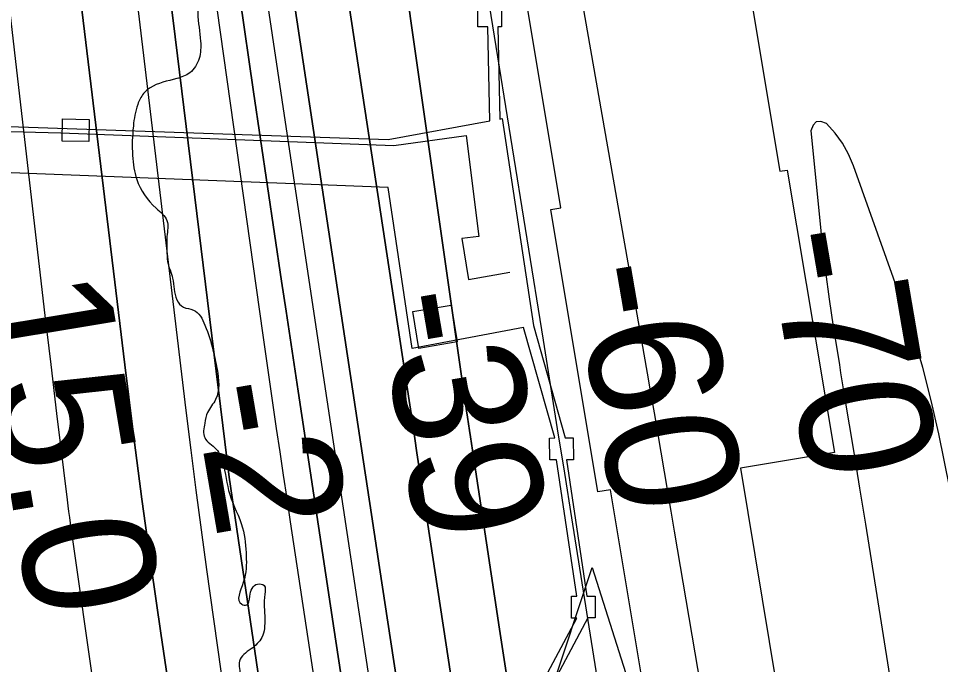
# Model space of a CAD drawing. Extents: x 3419139 to 3457078, y 540382 to 565875.
# Drawn here: x 3438158.9 to 3438626.5, y 546809.6 to 547137.3 of the extents above; entities that cross this region are included whole.
import ezdxf

# ---------------------------------------------------------------- set-up
doc = ezdxf.new("R2010")
doc.units = 0
for name, color, linetype in [('V-BLDG-OTLN', 7, 'Continuous'), ('V-CHAN-DOCK', 7, 'Continuous'), ('V-CHAN-NAID', 7, 'Continuous'), ('V-RIVR-EDGE', 7, 'Continuous'), ('V-RIVR-RANG', 7, 'Continuous'), ('V-RRAP-RVMT', 7, 'Continuous'), ('V-TOPO-DPTH', 7, 'Continuous'), ('V-TOPO-MAJR', 7, 'Continuous'), ('V-TOPO-MINR', 7, 'Continuous'), ('V-TOPO-WATR', 7, 'Continuous'), ('V-UTIL-LINE', 7, 'Continuous')]:
    doc.layers.add(name, color=color, linetype=linetype)

msp = doc.modelspace()

# ---------------------------------------------------------------- linework, layer by layer
at = {"layer": 'V-BLDG-OTLN'}
for points in [[(3438181.33, 547086.41), (3438194.81, 547086.13), (3438194.58, 547074.82), (3438181.1, 547075.1)], [(3438358.83, 546988.63), (3438378.28, 546991.89), (3438381.41, 546973.26), (3438361.95, 546970)]]:
    msp.add_lwpolyline(points, close=True, dxfattribs=at)
at = {"layer": 'V-CHAN-DOCK'}
for points in [[(3437833.41, 547093.53), (3438346.48, 547075.97), (3438397.99, 547085.37), (3438396.92, 547133.01), (3438391.88, 547132.98), (3438391.81, 547144.09)], [(3438403.81, 547144.16), (3438403.88, 547133.05), (3438401.92, 547133.04), (3438402.97, 547086.28), (3438404.24, 547086.51), (3438420.01, 546981.58), (3438436.15, 546924.58), (3438440.25, 546924.6), (3438440.31, 546913.49), (3438436.77, 546913.47), (3438447.11, 546844.39), (3438451.29, 546844.41), (3438451.36, 546833.3), (3438447.69, 546833.28), (3438390.66, 546726.14)], [(3438384.98, 546726.11), (3438442, 546833.25), (3438439.36, 546833.23), (3438439.29, 546844.34), (3438442.06, 546844.36), (3438431.71, 546913.44), (3438428.31, 546913.42), (3438428.25, 546924.53), (3438430.96, 546924.55), (3438415.08, 546980.64), (3438358.57, 546969.98), (3438346.34, 547051.54), (3438072.57, 547062.22)]]:
    msp.add_lwpolyline(points, dxfattribs=at)
at = {"layer": 'V-CHAN-NAID'}
msp.add_lwpolyline([(3438438.32, 546795.25), (3438428.73, 546795.32), (3438449.86, 546858.81), (3438470.08, 546795.03), (3438460.5, 546795.1), (3438458.92, 546795.68), (3438456.82, 546796.3), (3438454.78, 546796.75), (3438452.75, 546797.05), (3438451.58, 546797.17), (3438450.05, 546797.25), (3438448.33, 546797.25), (3438446.96, 546797.18), (3438445.05, 546796.98), (3438443.68, 546796.76), (3438441.9, 546796.37), (3438440.37, 546795.95), (3438439.34, 546795.62)], close=True, dxfattribs=at)
at = {"layer": 'V-RIVR-EDGE'}
msp.add_spline([(3438029.6, 548401.43), (3438045.73, 548402.06), (3438053.4, 548398.75), (3438061.79, 548390.32), (3438061.77, 548385.2), (3438061.75, 548375.7), (3438057.34, 548366.21), (3438052.93, 548358.17), (3438050.73, 548351.97), (3438051.06, 548340.63), (3438052.5, 548331.86), (3438054.32, 548327.47), (3438053.57, 548319.42), (3438050.98, 548307.73), (3438050.59, 548295.31), (3438050.56, 548286.17), (3438052.7, 548262.77), (3438054.46, 548237.91), (3438056.96, 548212.31), (3438063.86, 548193.29), (3438064.89, 548167.69), (3438067.34, 548123.09), (3438069.47, 548097.13), (3438073.45, 548080.67), (3438079.99, 548063.84), (3438085.82, 548055.05), (3438092.37, 548044.07), (3438096.37, 548034.56), (3438099.99, 548022.48), (3438101.78, 548005.66), (3438104.97, 547964.72), (3438108.52, 547922.3), (3438110.26, 547886.47), (3438114.23, 547867.46), (3438119.66, 547845.88), (3438125.12, 547835.26), (3438137.83, 547801.23), (3438150.88, 547759.89), (3438154.82, 547724.79), (3438158.04, 547698.46), (3438169.17, 547616.55), (3438172.41, 547594.25), (3438175.3, 547583.27), (3438178.2, 547571.93), (3438178.18, 547561.33), (3438178.15, 547552.56), (3438179.97, 547548.9), (3438186.55, 547549.25), (3438192.03, 547546.31), (3438193.11, 547541.19), (3438193.1, 547535.71), (3438190.9, 547531.33), (3438186.13, 547526.95), (3438185.75, 547521.84), (3438187.21, 547518.18), (3438190.12, 547513.05), (3438190.1, 547507.2), (3438190.09, 547500.62), (3438190.08, 547497.7), (3438185.31, 547491.5), (3438184.57, 547485.65), (3438186.01, 547476.51), (3438194.33, 547443.95), (3438199.03, 547422.74), (3438199, 547408.12), (3438201.16, 547394.22), (3438204.04, 547375.57), (3438203.99, 547358.76), (3438204.3, 547334.26), (3438206.07, 547310.13), (3438210.73, 547274.66), (3438218.3, 547230.05), (3438220.47, 547219.81), (3438225.94, 547215.77), (3438232.52, 547215.76), (3438232.87, 547211.37), (3438229.94, 547206.62), (3438229.92, 547198.95), (3438232.46, 547191.63), (3438235.37, 547186.14), (3438235.36, 547182.48), (3438234.97, 547173.35), (3438233.5, 547167.5), (3438230.2, 547164.22), (3438223.61, 547162.04), (3438223.97, 547157.29), (3438226.15, 547152.17), (3438229.07, 547150.33), (3438234.92, 547151.41), (3438243.69, 547152.85), (3438248.44, 547149.19), (3438249.88, 547140.04), (3438251.3, 547125.78), (3438250.55, 547117.01), (3438245.78, 547109.71), (3438239.19, 547106.81), (3438225.66, 547102.09), (3438222.36, 547099.17), (3438219.42, 547093.7), (3438217.2, 547082.73), (3438216.8, 547067.75), (3438218.96, 547055.68), (3438228.8, 547041.03), (3438234.26, 547034.81), (3438234.24, 547026.76), (3438234.23, 547019.82), (3438234.58, 547013.97), (3438237.12, 547005.55), (3438239.28, 546994.58), (3438242.56, 546990.92), (3438247.68, 546989.44), (3438253.51, 546981.75), (3438257.5, 546969.31), (3438259.67, 546959.44), (3438258.9, 546944.09), (3438254.86, 546937.52), (3438253.38, 546932.04), (3438253.37, 546924.73), (3438259.2, 546918.86), (3438262.47, 546912.28), (3438266.09, 546895.82), (3438272.63, 546878.99), (3438274.42, 546864.73), (3438272.92, 546851.2), (3438272.17, 546840.24), (3438274.72, 546839.87), (3438276.2, 546844.25), (3438280.23, 546850.45), (3438283.52, 546849.72), (3438283.88, 546845.33), (3438283.85, 546832.9), (3438282.36, 546823.4), (3438276.86, 546817.56), (3438271, 546811.36), (3438270.99, 546807.71), (3438272.79, 546798.57), (3438280.81, 546788.31), (3438282.27, 546788.67), (3438287.77, 546791.95), (3438291.78, 546790.11), (3438292.5, 546784.26), (3438292.13, 546781.34), (3438288.46, 546778.79), (3438285.53, 546773.68), (3438283.32, 546766.74), (3438282.92, 546755.41), (3438281.8, 546746.64), (3438286.87, 546723.96), (3438290.44, 546690.68), (3438295.81, 546645.34), (3438301.55, 546600), (3438307.65, 546556.49), (3438313.8, 546530.88), (3438318.89, 546519.54), (3438322.18, 546516.97), (3438327.66, 546516.96), (3438334.96, 546511.09), (3438335.65, 546496.47), (3438336, 546487.33), (3438324.64, 546477.49), (3438318.05, 546473.12), (3438311.08, 546463.26), (3438310.32, 546450.47), (3438315.29, 546393.07), (3438320.63, 546335.3), (3438324.19, 546295.08), (3438331.7, 546227.8), (3438340.67, 546159.42), (3438344.25, 546128.34), (3438362.26, 546020.82), (3438369.81, 545972.19), (3438381.01, 545918.42), (3438383.89, 545900.5), (3438384.97, 545890.63), (3438384.95, 545884.42), (3438385.28, 545868.33), (3438388.9, 545854.8), (3438393.3, 545838.05)], degree=3, dxfattribs=at)
at = {"layer": 'V-RRAP-RVMT'}
for p, q in [((3438523.49, 547188.4), (3438544.96, 547059.79)), ((3438434.02, 547041.23), (3438414.53, 547157.94)), ((3438544.96, 547059.79), (3438548.77, 547060.43)), ((3438548.77, 547060.43), (3438572.7, 546917.21)), ((3438428.81, 547040.39), (3438434.02, 547041.23)), ((3438452.74, 546897.17), (3438428.81, 547040.39)), ((3438572.7, 546917.21), (3438525.06, 546909.27)), ((3438525.06, 546909.27), (3438547.93, 546771.41)), ((3438459.1, 546898.22), (3438452.74, 546897.17)), ((3438482.14, 546760.32), (3438459.1, 546898.22))]:
    msp.add_line(p, q, dxfattribs=at)
at = {"layer": 'V-TOPO-DPTH'}
for points in [[(3437991.54, 548933.35), (3438051.83, 548524.53), (3438060.22, 548473.42), (3438165.61, 547710.29), (3438237.41, 547136.26), (3438265.79, 546904.61), (3438321.05, 546529.85), (3438408.25, 545983.03), (3438421.72, 545923.4), (3438435.06, 545838.24)], [(3437991.54, 548933.35), (3438051.83, 548524.53), (3438060.22, 548473.42), (3438165.61, 547710.29), (3438237.41, 547136.26), (3438265.79, 546904.61), (3438321.05, 546529.85), (3438408.25, 545983.03), (3438421.72, 545923.4), (3438435.06, 545838.24)], [(3438243.53, 547691.29), (3438244.92, 547681.67), (3438246.33, 547672.05), (3438247.76, 547662.43), (3438249.21, 547652.81), (3438357, 546943.52), (3438359.01, 546930.3), (3438361.02, 546917.08), (3438363.04, 546903.86), (3438365.05, 546890.64), (3438380.95, 546786.36), (3438390.87, 546720.99), (3438400.74, 546655.62), (3438410.53, 546590.24), (3438420.27, 546524.84), (3438494.14, 546026.61), (3438496.76, 546009.27), (3438499.42, 545991.94), (3438502.17, 545974.61), (3438504.97, 545957.3), (3438524.44, 545838.63)], [(3438524.44, 545838.63), (3438504.97, 545957.3), (3438502.17, 545974.61), (3438499.42, 545991.94), (3438496.76, 546009.27), (3438494.14, 546026.61), (3438420.27, 546524.84), (3438410.53, 546590.24), (3438400.74, 546655.62), (3438390.87, 546720.99), (3438380.95, 546786.36), (3438365.05, 546890.64), (3438363.04, 546903.86), (3438361.02, 546917.08), (3438359.01, 546930.3), (3438357, 546943.52), (3438249.21, 547652.81), (3438247.76, 547662.43), (3438246.33, 547672.05), (3438244.92, 547681.67), (3438243.53, 547691.29)], [(3438220.75, 547679.15), (3438239.4, 547547.91), (3438250.77, 547468.62), (3438262.28, 547389.35), (3438274, 547310.11), (3438285.84, 547230.89), (3438325.78, 546966.16), (3438329.83, 546939.32), (3438333.89, 546912.49), (3438337.96, 546885.66), (3438342.04, 546858.83), (3438384.92, 546577.27), (3438399.75, 546479.12), (3438414.44, 546380.95), (3438428.91, 546282.75), (3438443.23, 546184.53), (3438466.36, 546024.71), (3438469, 546006.38), (3438471.63, 545988.05), (3438474.23, 545969.72), (3438476.83, 545951.38), (3438492.71, 545838.49)], [(3438492.71, 545838.49), (3438476.83, 545951.38), (3438474.23, 545969.72), (3438471.63, 545988.05), (3438469, 546006.38), (3438466.36, 546024.71), (3438443.23, 546184.53), (3438428.91, 546282.75), (3438414.44, 546380.95), (3438399.75, 546479.12), (3438384.92, 546577.27), (3438342.04, 546858.83), (3438337.96, 546885.66), (3438333.89, 546912.49), (3438329.83, 546939.32), (3438325.78, 546966.16), (3438285.84, 547230.89), (3438274, 547310.11), (3438262.28, 547389.35), (3438250.77, 547468.62), (3438239.4, 547547.91), (3438220.75, 547679.15)], [(3438465.78, 545838.37), (3438447.66, 545973.31), (3438446.9, 545978.9), (3438446.13, 545984.49), (3438445.35, 545990.07), (3438444.56, 545995.66), (3438437.47, 546045), (3438433.08, 546075.25), (3438428.65, 546105.5), (3438424.14, 546135.73), (3438419.58, 546165.96), (3438319.04, 546827.04), (3438312.9, 546867.47), (3438306.79, 546907.91), (3438300.7, 546948.35), (3438294.63, 546988.8), (3438292.35, 547004.01), (3438285.22, 547052.08), (3438278.17, 547100.15), (3438271.23, 547148.24), (3438264.38, 547196.35), (3438200.19, 547651.1)], [(3438465.78, 545838.37), (3438447.66, 545973.31), (3438446.9, 545978.9), (3438446.13, 545984.49), (3438445.35, 545990.07), (3438444.56, 545995.66), (3438437.47, 546045), (3438433.08, 546075.25), (3438428.65, 546105.5), (3438424.14, 546135.73), (3438419.58, 546165.96), (3438319.04, 546827.04), (3438312.9, 546867.47), (3438306.79, 546907.91), (3438300.7, 546948.35), (3438294.63, 546988.8), (3438292.35, 547004.01), (3438285.22, 547052.08), (3438278.17, 547100.15), (3438271.23, 547148.24), (3438264.38, 547196.35), (3438200.19, 547651.1)], [(3438284.91, 547648.62), (3438385.69, 546941.69), (3438386.17, 546938.37), (3438386.65, 546935.04), (3438387.13, 546931.71), (3438387.62, 546928.39), (3438388.11, 546925.06), (3438388.61, 546921.74), (3438389.11, 546918.41), (3438389.61, 546915.09), (3438402.92, 546827.54), (3438410.07, 546780.45), (3438417.23, 546733.35), (3438424.39, 546686.26), (3438431.54, 546639.16), (3438528.55, 546000.86)], [(3438284.91, 547648.62), (3438385.69, 546941.69), (3438386.17, 546938.37), (3438386.65, 546935.04), (3438387.13, 546931.71), (3438387.62, 546928.39), (3438388.11, 546925.06), (3438388.61, 546921.74), (3438389.11, 546918.41), (3438389.61, 546915.09), (3438402.92, 546827.54), (3438410.07, 546780.45), (3438417.23, 546733.35), (3438424.39, 546686.26), (3438431.54, 546639.16), (3438528.55, 546000.86)], [(3438392.08, 545838.05), (3438379.05, 545904.41), (3438372.35, 545938.83), (3438365.72, 545973.26), (3438359.21, 546007.71), (3438352.77, 546042.18), (3438345.07, 546083.73), (3438335.14, 546139.04), (3438325.6, 546194.41), (3438316.67, 546249.88), (3438308.15, 546305.42), (3438231.16, 546825.55), (3438226.28, 546859.51), (3438221.57, 546893.5), (3438217.14, 546927.52), (3438212.88, 546961.56), (3438182.8, 547210.53), (3438173.19, 547290.63), (3438163.65, 547370.74), (3438154.24, 547450.87), (3438144.91, 547531), (3438135.63, 547611.22)]]:
    msp.add_lwpolyline(points, dxfattribs=at)
at = {"layer": 'V-TOPO-MAJR'}
msp.add_lwpolyline([(3438621.22, 545839.05), (3438617.83, 545855.71), (3438596.6, 545958.95), (3438592.04, 545981.6), (3438587.6, 546004.27), (3438583.35, 546026.98), (3438579.23, 546049.72), (3438549.62, 546216.89), (3438531.06, 546323.27), (3438512.86, 546429.71), (3438495.22, 546536.25), (3438477.95, 546642.85), (3438439.49, 546884.12), (3438435.9, 546906.62), (3438432.31, 546929.12), (3438428.7, 546951.61), (3438425.1, 546974.11), (3438392.06, 547179.92), (3438377.72, 547270.2), (3438363.58, 547360.5), (3438349.74, 547450.86), (3438336.1, 547541.24), (3438314.15, 547688.35)], dxfattribs=at)
at = {"layer": 'V-TOPO-MINR'}
for points in [[(3438346.08, 547709.03), (3438477.72, 546957.38), (3438479.47, 546947.38), (3438481.21, 546937.38), (3438482.93, 546927.38), (3438484.65, 546917.38), (3438486.36, 546907.37), (3438488.06, 546897.37), (3438489.76, 546887.36), (3438491.46, 546877.36), (3438522.63, 546693.24), (3438539.97, 546591.19), (3438557.37, 546489.15), (3438574.89, 546387.12)], [(3438243.53, 547691.29), (3438244.92, 547681.67), (3438246.33, 547672.05), (3438247.76, 547662.43), (3438249.21, 547652.81), (3438357, 546943.52), (3438359.01, 546930.3), (3438361.02, 546917.08), (3438363.04, 546903.86), (3438365.05, 546890.64), (3438380.95, 546786.36), (3438390.87, 546720.99), (3438400.74, 546655.62), (3438410.53, 546590.24), (3438420.27, 546524.84), (3438494.14, 546026.61), (3438496.76, 546009.27), (3438499.42, 545991.94), (3438502.17, 545974.61), (3438504.97, 545957.3), (3438524.44, 545838.63)], [(3438220.75, 547679.15), (3438239.4, 547547.91), (3438250.77, 547468.62), (3438262.28, 547389.35), (3438274, 547310.11), (3438285.84, 547230.89), (3438325.78, 546966.16), (3438329.83, 546939.32), (3438333.89, 546912.49), (3438337.96, 546885.66), (3438342.04, 546858.83), (3438384.92, 546577.27), (3438399.75, 546479.12), (3438414.44, 546380.95), (3438428.91, 546282.75), (3438443.23, 546184.53), (3438466.36, 546024.71), (3438469, 546006.38), (3438471.63, 545988.05), (3438474.23, 545969.72), (3438476.83, 545951.38), (3438492.71, 545838.49)], [(3438210.48, 547665.12), (3438246.13, 547413.41), (3438258.13, 547329.49), (3438270.26, 547245.59), (3438282.61, 547161.72), (3438295.11, 547077.87), (3438310.19, 546977.48), (3438315.26, 546943.84), (3438320.34, 546910.2), (3438325.43, 546876.57), (3438330.54, 546842.93), (3438402.24, 546371.8), (3438411.93, 546307.58), (3438421.52, 546243.35), (3438430.94, 546179.09), (3438440.26, 546114.82), (3438455.33, 546009.99), (3438457.02, 545998.12), (3438458.68, 545986.24), (3438460.3, 545974.36), (3438461.89, 545962.47), (3438478.34, 545838.43)], [(3438200.19, 547651.1), (3438264.38, 547196.35), (3438271.23, 547148.24), (3438278.17, 547100.15), (3438285.22, 547052.08), (3438292.35, 547004.01), (3438294.63, 546988.8), (3438300.7, 546948.35), (3438306.79, 546907.91), (3438312.9, 546867.47), (3438319.04, 546827.04), (3438419.58, 546165.96), (3438424.14, 546135.73), (3438428.65, 546105.5), (3438433.08, 546075.25), (3438437.47, 546045), (3438444.56, 545995.66), (3438445.35, 545990.07), (3438446.13, 545984.49), (3438446.9, 545978.9), (3438447.66, 545973.31), (3438465.78, 545838.37)], [(3438528.55, 546000.86), (3438431.54, 546639.16), (3438424.39, 546686.26), (3438417.23, 546733.35), (3438410.07, 546780.45), (3438402.92, 546827.54), (3438389.61, 546915.09), (3438389.11, 546918.41), (3438388.61, 546921.74), (3438388.11, 546925.06), (3438387.62, 546928.39), (3438387.13, 546931.71), (3438386.65, 546935.04), (3438386.17, 546938.37), (3438385.69, 546941.69), (3438284.91, 547648.62)], [(3438096.72, 547640.47), (3438166.56, 547036.4), (3438169.46, 547011.53), (3438172.38, 546986.66), (3438175.34, 546961.8), (3438178.32, 546936.94), (3438183.62, 546893.11), (3438183.98, 546890.17), (3438184.36, 546887.22), (3438184.76, 546884.28), (3438185.16, 546881.34), (3438287.26, 546165.36), (3438289.67, 546147.97), (3438292, 546130.56), (3438296.32, 546095.71), (3438298.64, 546078.31), (3438301.32, 546060.98), (3438304.53, 546043.73), (3438308.09, 546026.55), (3438328.72, 545934.23), (3438329.2, 545932.49), (3438330.53, 545929.15), (3438353.42, 545837.88)], [(3438189.9, 547637.08), (3438282.78, 546976.65), (3438284.47, 546964.8), (3438286.17, 546952.96), (3438287.9, 546941.12), (3438289.65, 546929.28), (3438291.41, 546917.45), (3438293.19, 546905.61), (3438294.97, 546893.78), (3438296.76, 546881.95), (3438365.7, 546426.59)], [(3438135.63, 547611.22), (3438144.91, 547531), (3438154.24, 547450.87), (3438163.65, 547370.74), (3438173.19, 547290.63), (3438182.8, 547210.53), (3438212.88, 546961.56), (3438217.14, 546927.52), (3438221.57, 546893.5), (3438226.28, 546859.51), (3438231.16, 546825.55), (3438308.15, 546305.42), (3438316.67, 546249.88), (3438325.6, 546194.41), (3438335.14, 546139.04), (3438345.07, 546083.73), (3438352.77, 546042.18), (3438359.21, 546007.71), (3438365.72, 545973.26), (3438372.35, 545938.83), (3438379.05, 545904.41), (3438392.08, 545838.05)], [(3438164.93, 547597.13), (3438169.01, 547564.27), (3438173.02, 547531.4), (3438176.98, 547498.52), (3438243.81, 546938.52), (3438246.28, 546918.31), (3438248.85, 546898.11), (3438251.54, 546877.94), (3438254.31, 546857.77), (3438280.15, 546674.38), (3438296.36, 546562.59), (3438313.17, 546450.9), (3438330.88, 546339.34), (3438349.19, 546227.88), (3438384.17, 546020.18), (3438387.84, 545998.52), (3438391.54, 545976.86), (3438395.28, 545955.21), (3438399.05, 545933.57), (3438415.75, 545838.15)], [(3438662.39, 546744.57), (3438625.57, 546926.7), (3438621.78, 546943.56), (3438617.52, 546960.29), (3438612.54, 546976.82), (3438607.08, 546993.21), (3438582.32, 547062.61), (3438579.76, 547068.5), (3438576.72, 547074.08), (3438572.96, 547079.2), (3438568.72, 547084.02), (3438565.8, 547085.04), (3438563.41, 547084.93), (3438561.82, 547083.15), (3438560.76, 547080.24), (3438565.01, 547036.6), (3438566.49, 547022.69), (3438568.14, 547008.8), (3438570.03, 546994.95), (3438572.09, 546981.11), (3438575.16, 546961.63), (3438575.81, 546957.55), (3438576.46, 546953.48), (3438577.13, 546949.4), (3438577.79, 546945.33), (3438582.42, 546917.2), (3438585.39, 546899.06), (3438588.33, 546880.92), (3438591.24, 546862.77), (3438594.13, 546844.62), (3438722.94, 546031.22)]]:
    msp.add_lwpolyline(points, dxfattribs=at)
at = {"layer": 'V-TOPO-WATR'}
msp.add_lwpolyline([(3438435.06, 545838.24), (3438421.72, 545923.4), (3438408.25, 545983.03), (3438321.05, 546529.85), (3438265.79, 546904.61), (3438237.41, 547136.26), (3438165.61, 547710.29), (3438060.22, 548473.42), (3438051.83, 548524.53), (3437991.54, 548933.35)], dxfattribs=at)
at = {"layer": 'V-UTIL-LINE'}
for points in [[(3437625.84, 547121.37), (3437627.21, 547116.8), (3437625.71, 547098.17), (3437816.43, 547091.73), (3437982.35, 547084.6), (3438180.49, 547079.27)], [(3438180.49, 547079.27), (3438349.2, 547072.95), (3438385.91, 547077.9), (3438392.36, 547026.71), (3438383.83, 547025.77), (3438387.08, 547004.93), (3438408.12, 547008.57)]]:
    msp.add_lwpolyline(points, dxfattribs=at)

# ---------------------------------------------------------------- texts
at = {"layer": 'V-CHAN-NAID'}
msp.add_text('(158.0) (5)', height=100, rotation=9.7945, dxfattribs=at).set_placement((3438618.3, 547134.76))
at = {"layer": 'V-RIVR-RANG'}
for s, rotation, p in [('-70', 279.733, (3438538.1, 547027.71)), ('-60', 279.733, (3438439.59, 547010.52)), ('15.0', 279.4483, (3438137.17, 547002.66)), ('-39', 279.733, (3438340.54, 546996.46)), ('-2', 279.733, (3438246.98, 546950.42))]:
    msp.add_text(s, height=67, rotation=rotation, dxfattribs=at).set_placement(p)

doc.saveas('drawing.dxf')
